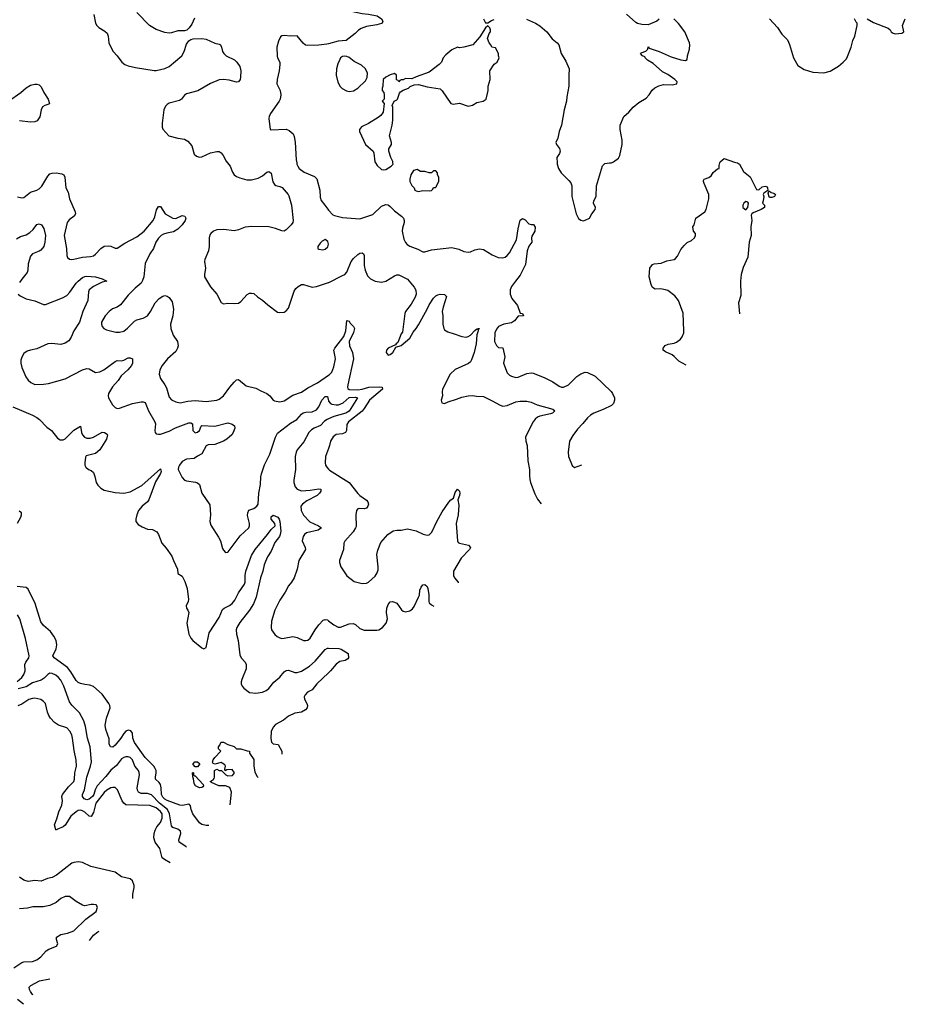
# Model space of a CAD drawing. Header units: inches. Extents: x 2001573 to 2220545, y 644482 to 846830.
# Tile 591 of 656: x 2137150 to 2145323, y 692233 to 701322. Entities that reach past the tile are written whole.
import ezdxf

# ---------------------------------------------------------------- set-up
doc = ezdxf.new("R2010")
doc.units = ezdxf.units.IN
doc.header["$MEASUREMENT"] = 0
for name, color, linetype in [('C1639', 7, 'Continuous'), ('C1649', 7, 'Continuous'), ('C1730', 7, 'Continuous'), ('C1740', 7, 'Continuous')]:
    doc.layers.add(name, color=color, linetype=linetype)

msp = doc.modelspace()

# ---------------------------------------------------------------- linework, layer by layer
at = {"layer": 'C1639', "color": 5}
for points, elevation in [([(2139069.4, 700000), (2139091.8, 699970), (2139114, 699914), (2139130.3, 699890.3), (2139150, 699874.9), (2139181.8, 699861.8), (2139245.3, 699845.3), (2139290, 699845.3), (2139350, 699860.7), (2139390, 699880.7), (2139430, 699913.8), (2139450, 699920.3), (2139470, 699904.9), (2139486.5, 699826.5), (2139501.2, 699801.2), (2139512.6, 699792.6), (2139550, 699783.6), (2139571.9, 699771.9), (2139628, 699710), (2139635.3, 699695.3), (2139659.7, 699610), (2139675.3, 699470), (2139670.3, 699450), (2139655.6, 699430), (2139610, 699383.6), (2139590, 699371.2), (2139570, 699372.2), (2139510, 699394.7), (2139448.8, 699408.8), (2139293.7, 699413.7), (2139230, 699406.2), (2139170, 699381.6), (2139130, 699372.5), (2139033.2, 699386.8), (2138970, 699381.5), (2138937.6, 699370), (2138914.6, 699350), (2138904.8, 699335.2), (2138897.4, 699310), (2138897.4, 699230), (2138891.6, 699190), (2138858, 699110), (2138854.6, 699090), (2138863.7, 699030), (2138855.5, 698970), (2138857.1, 698950), (2138910, 698857.1), (2138968.4, 698790), (2139010.6, 698710.6), (2139030, 698700.7), (2139070, 698706.8), (2139130, 698702.8), (2139170, 698706.8), (2139190, 698721), (2139250, 698786.8), (2139270, 698797.3), (2139290, 698797.3), (2139310, 698794), (2139343.4, 698763.4), (2139391.7, 698731.7), (2139439.1, 698690), (2139530, 698623.8), (2139550, 698618.4), (2139590, 698622.4), (2139610, 698633.4), (2139630, 698658.8), (2139682.7, 698817.3), (2139698.3, 698841.7), (2139719.3, 698860.7), (2139750, 698876.3), (2139770, 698878), (2139850, 698854.4), (2139890, 698858.7), (2140000, 698895.3)], 320), ([(2139706.3, 700000), (2139708.2, 699990), (2139717.1, 699970), (2139730.7, 699950), (2139776.2, 699916.2), (2139870, 699875.3), (2139892.4, 699852.4), (2139919.6, 699750), (2139923.6, 699683.6), (2139931.8, 699651.8), (2139967.7, 699610), (2139992.5, 699572.5), (2140000, 699564.7)], 340), ([(2137130, 699688.5), (2137170, 699677.1), (2137190, 699682.4), (2137249.8, 699730.2), (2137310, 699749), (2137330, 699760.3), (2137353.2, 699786.8), (2137410, 699879.3), (2137430, 699898.7), (2137450, 699906), (2137487.2, 699907.2), (2137539.5, 699899.5), (2137558.8, 699890), (2137568.4, 699868.4), (2137577.6, 699770), (2137598, 699730), (2137611.5, 699670), (2137663.2, 699550), (2137666, 699530), (2137653.7, 699510), (2137605.8, 699474.2), (2137588.8, 699451.2), (2137561, 699330), (2137582, 699210), (2137584.6, 699144.6), (2137590, 699127.3), (2137610, 699113), (2137630, 699108.5), (2137650, 699110.4), (2137729.7, 699130.3), (2137803.3, 699136.7), (2137830, 699143.6), (2137850, 699158.7), (2137898.7, 699210), (2137930.4, 699230.4), (2137970, 699236), (2137990, 699231.8), (2138030, 699213.7), (2138050, 699212), (2138119.6, 699260.4), (2138230, 699316.6), (2138299, 699370), (2138380.7, 699470), (2138398.1, 699501.9), (2138412.9, 699567.1), (2138430, 699599.1), (2138450, 699596.3), (2138491.6, 699531.6), (2138564, 699490), (2138590, 699485.8), (2138650, 699513.2), (2138675.3, 699510), (2138683.5, 699490), (2138677.9, 699470), (2138650.7, 699430), (2138610, 699389.9), (2138570, 699364.6), (2138507.5, 699352.5), (2138478.5, 699341.5), (2138456.9, 699330), (2138430, 699305.4), (2138407.6, 699270), (2138385, 699210), (2138350, 699159.5), (2138309.4, 699070.6), (2138294.5, 698950), (2138284.1, 698915.9), (2138270, 698891.1), (2138214.8, 698845.2), (2138150, 698778.4), (2138079.1, 698690), (2138050.8, 698670), (2138007.7, 698652.3), (2137975.5, 698630), (2137939.3, 698590), (2137905.5, 698530), (2137904.9, 698510), (2137910.7, 698490), (2137926.8, 698470), (2137950, 698458), (2138038.9, 698438.9), (2138070, 698439), (2138110, 698447.8), (2138146.4, 698473.6), (2138210, 698537.8), (2138231.8, 698550), (2138290, 698565.6), (2138328.9, 698590), (2138357, 698630), (2138400.8, 698710), (2138438.3, 698750), (2138470, 698771.1), (2138490, 698775.8), (2138510, 698771.5), (2138530, 698758.7), (2138556.9, 698716.9), (2138568.6, 698650), (2138563.5, 698590), (2138541.6, 698510), (2138544.6, 698470), (2138566, 698410), (2138605.5, 698350), (2138611.9, 698310), (2138607.1, 698290), (2138590, 698260.4), (2138513.4, 698190), (2138463.7, 698130), (2138443.7, 698090), (2138436.4, 698050), (2138448.4, 698010), (2138490, 697952.7), (2138504.2, 697924.2), (2138530, 697839.1), (2138552.5, 697812.5), (2138590, 697795.3), (2138630, 697784.6), (2138700.6, 697799.4), (2138770, 697806.4), (2138870, 697796.9), (2138970, 697808.9), (2138990, 697817.8), (2139030, 697849), (2139089.4, 697930.6), (2139130, 697977), (2139150, 697998.4), (2139170, 698000.4), (2139241.1, 697941.1), (2139330, 697920.9), (2139374.6, 697894.6), (2139431, 697871), (2139457.6, 697850), (2139490.3, 697810.3), (2139503.1, 697803.1), (2139550, 697795.3), (2139590, 697802.3), (2139670, 697855.2), (2139750, 697882.6), (2139810, 697922.3), (2139898, 697970), (2140000, 698040.2)], 280), ([(2137119.8, 699300.2), (2137159.2, 699320.8), (2137210, 699336.9), (2137243.3, 699356.7), (2137273.7, 699386.3), (2137310, 699433), (2137330, 699437.1), (2137350.7, 699430), (2137373.3, 699393.3), (2137387.6, 699330), (2137383.2, 699270), (2137373.2, 699230), (2137345.3, 699194.7), (2137330, 699184.5), (2137270, 699161.7), (2137250, 699139.5), (2137230, 699068.7), (2137225.5, 699010), (2137218.5, 698990), (2137170, 698928), (2137150, 698895.1)], 260), ([(2137136, 698790), (2137153.6, 698773.6), (2137210, 698743.9), (2137290, 698728.2), (2137370, 698693.6), (2137390, 698693.4), (2137546.7, 698753.3), (2137584.1, 698775.9), (2137613.4, 698806.6), (2137670, 698888.9), (2137689.7, 698910), (2137730, 698941.5), (2137750, 698951.3), (2137770, 698955.3), (2137850, 698947.9), (2137911.3, 698930), (2137954, 698910), (2137910, 698898.9), (2137830, 698859.3), (2137792.8, 698830), (2137786.2, 698810), (2137778.8, 698730), (2137733.8, 698630), (2137703, 698530), (2137649.4, 698450), (2137626.7, 698390), (2137602.4, 698357.6), (2137570, 698335.7), (2137530, 698323.9), (2137447.5, 698332.5), (2137410, 698329.7), (2137310, 698283.1), (2137250, 698272.1), (2137218.6, 698261.4), (2137190, 698242), (2137170, 698206), (2137162, 698178), (2137161.3, 698150), (2137169.2, 698110), (2137205.9, 698025.9), (2137230, 697993.4), (2137252.8, 697972.8), (2137290, 697955.3), (2137370, 697957.6), (2137415.9, 697964.1), (2137570, 698005.5), (2137730, 698090.3), (2137770, 698103.7), (2137790, 698100.4), (2137850, 698065.7), (2137890, 698070.3), (2137927.3, 698090), (2138030, 698168.2), (2138050, 698175.8), (2138090, 698172.4), (2138110, 698178), (2138150, 698199.3), (2138170, 698200.7), (2138190.8, 698190), (2138190.5, 698150), (2138180.7, 698130), (2138147.7, 698090), (2138086.7, 698033.3), (2138060.3, 697990), (2138006.8, 697933.2), (2137968.7, 697870), (2137965.7, 697850), (2137970.3, 697830), (2138005.5, 697765.5), (2138030, 697741.1), (2138050, 697734), (2138070, 697735.5), (2138190, 697778), (2138270, 697794.7), (2138290, 697795.6), (2138307.9, 697787.9), (2138338.4, 697710), (2138398.9, 697610), (2138402.9, 697590), (2138396, 697530), (2138399.3, 697510), (2138410, 697500.4), (2138430, 697494.9), (2138450, 697496), (2138530, 697522.7), (2138586.6, 697553.4), (2138710, 697601.1), (2138730, 697599.6), (2138746, 697590), (2138748.7, 697530), (2138770, 697509.4), (2138790, 697514), (2138811.1, 697530), (2138823.7, 697570), (2138830, 697576.3), (2138950, 697571.1), (2139070, 697600.7), (2139110, 697587.3), (2139132.7, 697572.7), (2139137.1, 697550), (2139120.4, 697510), (2139108.2, 697490), (2139062.4, 697450), (2139030, 697431.1), (2138950, 697401), (2138890, 697396.3), (2138871.8, 697388.2), (2138830, 697314), (2138790, 697293.2), (2138761, 697270), (2138690, 697264), (2138650, 697243), (2138626.5, 697210), (2138616.5, 697190), (2138613.1, 697170), (2138650, 697096.3), (2138670, 697072.7), (2138690, 697065.3), (2138773.7, 697053.7), (2138790, 697046.4), (2138808.2, 697030), (2138830.4, 696950.4), (2138904.5, 696844.5), (2138910.4, 696750), (2138906.4, 696690), (2138915.1, 696655.1), (2138985.9, 696545.9), (2139002, 696510), (2139021.7, 696441.7), (2139030, 696424.7), (2139050, 696404.7), (2139070, 696406), (2139074, 696410), (2139184, 696556), (2139264, 696630), (2139270.9, 696650), (2139269.8, 696670), (2139253.8, 696746.2), (2139254.5, 696770), (2139266.2, 696793.8), (2139312.3, 696810), (2139338.4, 696830), (2139352, 696850), (2139356.1, 696950), (2139371.7, 697030), (2139376.7, 697103.3), (2139382.7, 697130), (2139408.1, 697211.9), (2139459.8, 697310), (2139510.7, 697469.3), (2139530, 697503.8), (2139650, 697596.5), (2139709.2, 697630.8), (2139750, 697680.9), (2139767.4, 697692.6), (2139790, 697698.3), (2139850, 697702), (2139890, 697720.9), (2139910, 697748.5), (2139939.3, 697810), (2139970, 697842.3), (2139990, 697842.8), (2140000, 697804.4)], 260), ([(2137088.1, 697748.1), (2137270, 697672.4), (2137307.3, 697650), (2137334, 697630), (2137402, 697562), (2137444, 697530), (2137498.4, 697458.4), (2137524.6, 697444.6), (2137550, 697443.1), (2137570, 697451.8), (2137650, 697532.2), (2137710, 697571), (2137720.3, 697510), (2137729.1, 697489.1), (2137748.2, 697468.2), (2137770, 697459), (2137801.5, 697458.5), (2137832.9, 697467.1), (2137910, 697514), (2137931.8, 697511.8), (2137956.4, 697496.4), (2137960.7, 697490), (2137950.4, 697450), (2137888.6, 697351.4), (2137850, 697318), (2137764.4, 697295.6), (2137756.3, 697283.7), (2137750.6, 697230), (2137750.7, 697210), (2137760.7, 697190), (2137786, 697170), (2137810, 697160.7), (2137830, 697141), (2137844.9, 697104.9), (2137857.1, 697050), (2137870, 697024), (2137898.6, 696998.6), (2137930, 696978.7), (2138030, 696958.9), (2138110, 696952.8), (2138170, 696963.9), (2138277.1, 697022.9), (2138450, 697176), (2138455.8, 697150), (2138450, 697134), (2138402.6, 697057.4), (2138342, 696890), (2138328.4, 696870), (2138282, 696830), (2138247.4, 696790), (2138230.4, 696750), (2138220.7, 696710), (2138221, 696690), (2138242.3, 696662.3), (2138279.2, 696639.2), (2138330, 696619.5), (2138375.4, 696615.4), (2138414.9, 696594.9), (2138430.3, 696570.3), (2138462.4, 696490), (2138503, 696443), (2138554.9, 696370), (2138568.2, 696330), (2138605.5, 696250), (2138610.8, 696210.8), (2138650, 696186), (2138674.7, 696134.7), (2138695.6, 696070), (2138707.2, 695970), (2138705.3, 695950), (2138685.3, 695910), (2138688.5, 695890), (2138703, 695870), (2138710.4, 695850), (2138694, 695750), (2138711.4, 695650), (2138730, 695612.4), (2138749, 695590), (2138830, 695523.1), (2138850, 695514.4), (2138870, 695525.5), (2138898.2, 695661.8), (2138990, 695805), (2139023, 695877), (2139036.4, 695890), (2139087.2, 695912.8), (2139110, 695931.3), (2139136, 695964), (2139168.5, 696030), (2139224.1, 696110), (2139230.6, 696130), (2139231.1, 696190), (2139237.3, 696230), (2139290, 696374.9), (2139323, 696430), (2139438.4, 696570), (2139470, 696616.3), (2139509, 696650), (2139506, 696670), (2139471.6, 696710), (2139470, 696733.4), (2139490, 696748.2), (2139532.4, 696730), (2139546, 696710), (2139550.5, 696689.5), (2139559.5, 696599.5), (2139555.3, 696570), (2139546.4, 696550), (2139505, 696495), (2139470, 696416), (2139436.7, 696363.3), (2139418.2, 696321.8), (2139406.9, 696290), (2139394.7, 696230), (2139372.6, 696170), (2139331, 695990), (2139308.4, 695930), (2139271.9, 695870), (2139181.6, 695758.4), (2139153.6, 695710), (2139147.9, 695690), (2139150.1, 695650.1), (2139167.5, 695590), (2139180.3, 695460.3), (2139193, 695430), (2139230.4, 695390), (2139241.6, 695370), (2139239.5, 695330), (2139199.1, 695230), (2139193.4, 695210), (2139194, 695190), (2139202, 695170), (2139217.3, 695150), (2139270.3, 695110.3), (2139330, 695103.5), (2139390, 695113.4), (2139425.7, 695130), (2139450.9, 695149.1), (2139494.5, 695205.5), (2139550, 695253.8), (2139590, 695300.9), (2139610, 695314.7), (2139630, 695317.6), (2139690, 695295.2), (2139710, 695294.5), (2139750, 695308.6), (2139824.6, 695355.4), (2139878.2, 695401.8), (2139970, 695508.9), (2139990, 695520.9), (2140000, 695520.5)], 240), ([(2140000, 697636.7), (2139988.6, 697631.4), (2139964.1, 697615.9), (2139924.9, 697575.1), (2139867.9, 697552.1), (2139843, 697537), (2139818.9, 697510), (2139773.5, 697426.5), (2139712.3, 697350), (2139703, 697330), (2139693.8, 697290), (2139694, 697170), (2139680.2, 697070), (2139680.2, 697050), (2139692.2, 697010), (2139709.6, 696989.6), (2139750, 696974.4), (2139830, 696978.5), (2139910, 696991.8), (2139927.9, 696987.9), (2139928.7, 696970), (2139916.1, 696950), (2139894, 696930), (2139799.4, 696880.6), (2139758.9, 696850), (2139745.8, 696830), (2139747.9, 696790), (2139768.7, 696748.7), (2139826.5, 696686.5), (2139906.7, 696650), (2139934, 696630), (2139904.4, 696610), (2139796.1, 696583.9), (2139778, 696570), (2139766, 696550), (2139757, 696510), (2139784.9, 696450), (2139787.4, 696430), (2139726, 696330), (2139710.3, 696250), (2139683.1, 696170), (2139659.3, 696130), (2139630, 696097), (2139601.2, 696038.8), (2139550, 695965.1), (2139504, 695870), (2139474, 695770), (2139470.4, 695710.4), (2139475.5, 695690), (2139506, 695646), (2139527.3, 695627.3), (2139550, 695615.5), (2139570, 695610.4), (2139590, 695612.4), (2139670, 695628.7), (2139710, 695618.7), (2139770, 695592.4), (2139790, 695590.4), (2139810, 695594.9), (2139830, 695613), (2139876.1, 695690), (2139910, 695736.9), (2139950, 695778.9), (2139970, 695785.7), (2139990, 695781.3), (2140000, 695773.7)], 260), ([(2140000, 697363.6), (2139971.5, 697290), (2139968.5, 697230), (2139972.2, 697210), (2139983.1, 697190), (2140000, 697173.4)], 280), ([(2137130, 696674.9), (2137161, 696730), (2137168.2, 696750), (2137167.3, 696770), (2137145.5, 696785.5)], 240), ([(2138895.1, 693882.5), (2138870, 693882.9), (2138830, 693892.8), (2138810, 693908.3), (2138749.6, 693990.4), (2138731.9, 694030), (2138725.8, 694065.8), (2138716.6, 694076.6), (2138710, 694079.6), (2138651.6, 694068.4), (2138628.9, 694071.1), (2138510, 694115), (2138490, 694125.1), (2138470, 694146.1), (2138460.1, 694170), (2138456.7, 694230), (2138450, 694262), (2138438.9, 694278.9), (2138404.8, 694310), (2138403, 694330), (2138410.8, 694370), (2138409.9, 694390), (2138401.9, 694410), (2138387.9, 694430), (2138309.5, 694510), (2138209.3, 694650), (2138195.9, 694690), (2138190, 694736), (2138177, 694757), (2138150, 694763.9), (2138130, 694755.6), (2138110, 694732.8), (2138084.8, 694690), (2138030, 694624.6), (2138010, 694606.6), (2137987.3, 694610), (2137977.4, 694637.4), (2137975.1, 694684.9), (2137944.1, 694770), (2137938.8, 694810), (2137950, 694874), (2137984.7, 694970), (2137983.1, 694990), (2137973.5, 695010), (2137910, 695096.3), (2137830, 695168), (2137798.8, 695178.8), (2137750, 695183.5), (2137710, 695194.3), (2137690, 695204.7), (2137670, 695223), (2137621.5, 695301.5), (2137590, 695341.3), (2137469.4, 695430), (2137457, 695450), (2137486.5, 695513.5), (2137491.8, 695550), (2137485.6, 695590), (2137466.3, 695630), (2137434.3, 695674.3), (2137370, 695729.6), (2137344.5, 695764.5), (2137293.9, 695933.9), (2137230, 696064.5), (2137210, 696080.7), (2137128, 696090)], 240), ([(2137126.4, 695213.6), (2137169.8, 695250), (2137190, 695276.4), (2137199.8, 695310), (2137198.7, 695370), (2137208, 695392), (2137235.8, 695430), (2137238, 695450), (2137204.8, 695610), (2137151.3, 695790), (2137130, 695827.1)], 260), ([(2138688.8, 693683.6), (2138683.5, 693690), (2138622.7, 693730), (2138619.8, 693750), (2138638, 693810), (2138634.3, 693830), (2138610.8, 693850.8), (2138563.6, 693863.6), (2138550, 693879.3), (2138533.4, 693990), (2138513.5, 694030), (2138440.7, 694090), (2138366.1, 694166.1), (2138330, 694178.7), (2138270, 694178.7), (2138246.2, 694190), (2138236.8, 694210), (2138235.4, 694230), (2138254.5, 694350), (2138253.5, 694373.5), (2138247, 694390), (2138213, 694430), (2138189.8, 694489.8), (2138170, 694511.1), (2138150, 694518.5), (2138130, 694518.5), (2138110, 694512.1), (2138090, 694497.6), (2138042.8, 694437.2), (2137990, 694393), (2137944.2, 694335.8), (2137864.7, 694250), (2137846, 694214), (2137835.8, 694170), (2137821.6, 694150), (2137790, 694126.2), (2137770, 694119.9), (2137744.7, 694130), (2137730.5, 694150), (2137729.2, 694170), (2137748.3, 694211.7), (2137770, 694330.4), (2137803.4, 694430), (2137811.5, 694470), (2137801.8, 694610), (2137774.8, 694690), (2137756.5, 694796.5), (2137742.7, 694850), (2137702.2, 694922.2), (2137630, 694993.3), (2137610, 695024), (2137558.6, 695170), (2137530, 695225.1), (2137508.8, 695250), (2137482.4, 695270), (2137450, 695286.9), (2137430, 695289), (2137410, 695278.8), (2137376.9, 695243.1), (2137350, 695225.6), (2137270, 695200.8), (2137210, 695163.5), (2137135.1, 695144.9)], 260), ([(2140000, 695292.3), (2139891.2, 695190), (2139850, 695136.9), (2139807.1, 695112.9), (2139784.9, 695090), (2139774.6, 695070), (2139778.3, 695050), (2139800.9, 695010), (2139807, 694990), (2139803.8, 694970), (2139788.9, 694951.1), (2139750.3, 694929.7), (2139690, 694920.5), (2139630, 694892.8), (2139583.5, 694856.5), (2139510, 694815.6), (2139488.5, 694791.5), (2139469.5, 694750), (2139467.5, 694687.5), (2139474, 694654), (2139490, 694638.4), (2139534.8, 694630), (2139569, 694569), (2139568.1, 694542.1)], 240), ([(2138538.8, 693538.9), (2138485.1, 693570), (2138466.2, 693586.2), (2138442.8, 693670), (2138399.5, 693730), (2138389.1, 693770), (2138391.3, 693810), (2138400.3, 693839.7), (2138417.3, 693870), (2138449.2, 693910.8), (2138464.2, 693950), (2138463.9, 693990), (2138450, 694013.7), (2138410, 694046.2), (2138350, 694069.1), (2138130, 694074.2), (2138110, 694088.5), (2138096.8, 694110), (2138053.9, 694213.9), (2138030, 694232.9), (2138010, 694235.3), (2137990, 694231.4), (2137954.7, 694210), (2137930, 694187.9), (2137852.6, 694090), (2137830, 694002.6), (2137810, 693966), (2137790, 693968.9), (2137750, 694005.4), (2137730, 694017.9), (2137710, 694023.4), (2137690, 694021), (2137670, 694009.8), (2137623, 693970), (2137570, 693885.6), (2137550, 693869.9), (2137493.3, 693846.7), (2137490, 693841.2), (2137483.2, 693843.2), (2137473, 693890), (2137494.5, 693945.5), (2137510.5, 694010), (2137538.1, 694070), (2137543.9, 694110), (2137538.8, 694150), (2137543.9, 694170), (2137600.4, 694239.6), (2137649.7, 694290), (2137656.5, 694310), (2137659.3, 694370), (2137675, 694430), (2137672.5, 694487.5), (2137654.3, 694574.3), (2137638.4, 694690), (2137630, 694721.6), (2137614.1, 694754.1), (2137584.7, 694784.7), (2137509.4, 694810), (2137472.9, 694832.9), (2137433.8, 694873.8), (2137419.3, 694899.3), (2137407.4, 694930), (2137389.6, 695010), (2137370, 695029.6), (2137345.2, 695045.2), (2137290, 695058), (2137270, 695056.8), (2137234.6, 695045.4), (2137170, 695002.6), (2137133.2, 694986.8)], 280), ([(2139093, 694073.4), (2139104.5, 694190), (2139090, 694235.3), (2139050, 694249.3), (2138988, 694250), (2138920.4, 694280.4), (2138908, 694290), (2138935.3, 694304.7), (2138944, 694316), (2138949, 694330), (2138948.7, 694390), (2138970, 694402), (2138990, 694391.3), (2139014, 694390), (2139052, 694350), (2139070, 694342.8), (2139115.1, 694344.9), (2139134, 694370), (2139110, 694399), (2139062, 694398), (2139047.3, 694387.3), (2139043.1, 694403.1), (2139049, 694430), (2139044, 694444), (2139020.2, 694460.2), (2139010, 694464), (2138950, 694448.7), (2138936.4, 694456.4), (2138928.4, 694468.4), (2138935.3, 694490), (2138950, 694512), (2139006, 694570), (2138986, 694590), (2138986, 694610), (2138996.4, 694623.6), (2139006, 694650), (2139010, 694654), (2139030, 694652), (2139070.9, 694630.9), (2139130, 694611.3), (2139150, 694592), (2139190.9, 694590.9), (2139250, 694571.3), (2139272, 694570), (2139272, 694550), (2139310, 694492), (2139311.7, 694430), (2139320.2, 694380.2), (2139339.7, 694339.7), (2139351.8, 694325.7)], 220), ([(2138195.7, 693208), (2138193.8, 693250), (2138207, 693310), (2138207, 693330), (2138191.9, 693371.9), (2138170, 693390.9), (2138090, 693409.7), (2138030, 693451.2), (2137806.3, 693506.3), (2137730, 693543.1), (2137691.9, 693548.1), (2137650, 693543), (2137630, 693534.7), (2137490, 693425.7), (2137450, 693403.7), (2137406.4, 693393.6), (2137350, 693370.9), (2137290, 693374.4), (2137230, 693365.3), (2137190, 693379.8), (2137150, 693405.7)], 320), ([(2137097.6, 692570), (2137170, 692619.5), (2137190, 692625.3), (2137270, 692628.9), (2137310, 692644.2), (2137345.6, 692670), (2137393.6, 692726.4), (2137418.4, 692741.6), (2137489, 692770), (2137501.2, 692790), (2137488.7, 692830), (2137490, 692852), (2137530, 692878), (2137590, 692888), (2137650, 692912.4), (2137760.8, 693019.2), (2137857.2, 693090), (2137869, 693130), (2137855.3, 693150), (2137830, 693154.5), (2137810, 693154.5), (2137750, 693140.9), (2137730, 693146.6), (2137670, 693180.9), (2137610, 693228.7), (2137589.2, 693229.2), (2137570, 693226.6), (2137530, 693209.6), (2137487.4, 693172.6), (2137430, 693144.7), (2137366.1, 693133.9), (2137271.7, 693131.7), (2137221.1, 693118.9), (2137150, 693113)], 340), ([(2137795.7, 692822.3), (2137832.7, 692870), (2137870, 692900.9), (2137883.8, 692907.2)], 320), ([(2137274.6, 692319.7), (2137270, 692323.1), (2137248.9, 692350), (2137240.3, 692370), (2137238.9, 692390), (2137253.7, 692406.3), (2137332.3, 692450), (2137427.9, 692467.6)], 320), ([(2137184.3, 692232.6), (2137130, 692277.1)], 340)]:
    msp.add_lwpolyline(points, dxfattribs=dict(at, elevation=elevation))
for points, elevation in [([(2139970, 699294), (2139942, 699278), (2139921.7, 699258.3), (2139902.4, 699230), (2139903.1, 699210), (2139910, 699203.1), (2139943.3, 699196.7), (2139970, 699204.4), (2139993.4, 699226.6), (2139999.3, 699250), (2139995.1, 699275.1)], 340), ([(2138770, 694426), (2138750, 694446), (2138750, 694454), (2138766, 694470), (2138791.1, 694471.1), (2138812.7, 694452.7), (2138790, 694426)], 220), ([(2138762, 694342), (2138770, 694342), (2138842, 694262), (2138846, 694250), (2138839.1, 694240.9), (2138830, 694234), (2138810, 694229.7), (2138772.7, 694250), (2138761.6, 694270), (2138755.3, 694315.3), (2138748.9, 694331.1), (2138746, 694370), (2138750, 694374), (2138754, 694370), (2138754, 694350)], 220)]:
    msp.add_lwpolyline(points, close=True, dxfattribs=dict(at, elevation=elevation))
at = {"layer": 'C1649', "color": 5}
for points, elevation in [([(2140434.5, 700000), (2140450, 699976), (2140490, 699940.7), (2140510, 699936.3), (2140530, 699938.8), (2140578, 699970), (2140595.3, 699990), (2140594.8, 700000)], 360), ([(2142110.3, 700000), (2142111, 699990), (2142122.8, 699950), (2142146.8, 699910), (2142218.7, 699838.7), (2142235.1, 699815.1), (2142244.9, 699790), (2142247, 699770), (2142247, 699690), (2142284.9, 699530), (2142307.9, 699487.9), (2142330, 699471.3), (2142350, 699466), (2142370, 699471), (2142409.3, 699490.7), (2142429.6, 699530.4), (2142461.2, 699570), (2142465.2, 699590), (2142444, 699630), (2142449, 699650), (2142469.2, 699690), (2142472.7, 699790), (2142527, 699973), (2142550, 699994.8), (2142593.3, 700000)], 360), ([(2143299, 698132.6), (2143232.3, 698170), (2143190, 698214), (2143170, 698228.7), (2143110, 698255.3), (2143088.4, 698271.6), (2143088, 698290), (2143106.3, 698313.7), (2143133.6, 698326.4), (2143190, 698336.3), (2143210, 698344.9), (2143247.2, 698372.8), (2143264.1, 698395.9), (2143278.9, 698430), (2143280.5, 698450), (2143272.5, 698612.5), (2143229.7, 698729.7), (2143194.5, 698774.5), (2143130, 698821.2), (2143109.3, 698829.3), (2143063.5, 698836.5), (2143014.6, 698834.6), (2142989.1, 698849.1), (2142976.5, 698876.5), (2142959.3, 698950), (2142964, 699030), (2142990, 699062), (2143006, 699070), (2143070, 699074.8), (2143122.7, 699097.3), (2143190, 699108), (2143203.3, 699116.7), (2143221.7, 699138.3), (2143250, 699201), (2143281.2, 699238.8), (2143310, 699266), (2143350, 699284.7), (2143378, 699310), (2143388, 699330), (2143388, 699350), (2143368, 699370), (2143362, 699410), (2143375.3, 699430), (2143389.2, 699490), (2143473.2, 699550), (2143483.7, 699570), (2143509.4, 699670), (2143509.2, 699710), (2143465.2, 699810), (2143459, 699830), (2143461.2, 699838.8), (2143468, 699850), (2143510, 699866), (2143530, 699881), (2143549.5, 699910.5), (2143570, 699931), (2143590, 699946), (2143606, 699950), (2143604.7, 699975.3), (2143612.3, 700000)], 340), ([(2143774, 700000), (2143794, 699990), (2143830, 699922), (2143890.8, 699870.8), (2143950, 699754), (2143970, 699752), (2144002, 699778), (2144030, 699784.7), (2144042, 699782), (2144052, 699770), (2144054, 699746), (2144018, 699722), (2144011.3, 699710), (2144016, 699690), (2144012, 699650), (2144004.7, 699630), (2144022, 699610), (2144022, 699590), (2143991.3, 699570), (2143919.9, 699540.1), (2143906, 699530), (2143901.6, 699518.4), (2143906.7, 699470), (2143897.6, 699410), (2143900.4, 699330), (2143882, 699270), (2143868.8, 699130), (2143826.5, 699033.5), (2143809.2, 698970.8), (2143801.2, 698910), (2143804, 698776), (2143782, 698710), (2143794.2, 698606.2)], 340), ([(2140000, 699564.7), (2140041.4, 699521.4), (2140054, 699514), (2140130, 699496.3), (2140290, 699483.1), (2140410, 699524.2), (2140490, 699600.3), (2140530, 699617.4), (2140550, 699613.1), (2140570, 699598.7), (2140610, 699556.5), (2140674.4, 699510), (2140692.2, 699490), (2140699.5, 699470), (2140698.7, 699450), (2140683.4, 699396.6), (2140681.3, 699370), (2140695.8, 699295.8), (2140710, 699264.9), (2140725.8, 699245.8), (2140750, 699230.4), (2140823.1, 699203.1), (2140870, 699178), (2140890, 699179.3), (2140950, 699196.5), (2141138, 699218), (2141202.4, 699202.4), (2141250, 699183.7), (2141290, 699175.8), (2141310, 699178), (2141350, 699197.1), (2141391.9, 699208.1), (2141430, 699200.4), (2141510, 699150.5), (2141566.6, 699126.6), (2141610, 699122.4), (2141630, 699130.4), (2141650, 699145.3), (2141670, 699170.4), (2141736, 699290), (2141750, 699391), (2141770, 699471), (2141790, 699486), (2141813.7, 699473.7), (2141850, 699438), (2141870, 699431), (2141890.8, 699430.8), (2141907.5, 699407.5), (2141904.4, 699370), (2141876.1, 699323.9), (2141872.7, 699310), (2141876.4, 699270), (2141849.2, 699230.8), (2141833.1, 699190), (2141816.7, 699063.3), (2141770, 698962.9), (2141726, 698910), (2141690, 698859.5), (2141674.9, 698830), (2141676.5, 698790), (2141690.4, 698750), (2141742.8, 698682.8), (2141770, 698612), (2141791.3, 698610), (2141798, 698590), (2141750, 698584), (2141716.2, 698543.8), (2141690, 698522.7), (2141618, 698510), (2141570, 698489.4), (2141550, 698466.6), (2141533.7, 698430), (2141532.2, 698350), (2141550, 698314), (2141570, 698297.3), (2141610, 698292), (2141626.4, 698210), (2141616, 698150), (2141650, 698062.8), (2141670, 698040.7), (2141690, 698030.6), (2141730, 698019.3), (2141750, 698022.6), (2141830, 698054.7), (2141870, 698060.9), (2141890, 698058.9), (2141990, 698020.3), (2142070, 697978.9), (2142130, 697939.5), (2142150, 697930.4), (2142170, 697928.8), (2142216.2, 697950), (2142292.9, 698027.1), (2142327.5, 698052.5), (2142370, 698068.9), (2142390, 698066.3), (2142460.4, 698030), (2142608.4, 697890), (2142622, 697870), (2142638.7, 697830), (2142640.3, 697810), (2142630, 697779.3), (2142610, 697760.7), (2142535.4, 697724.6), (2142450, 697690.9), (2142418.4, 697670), (2142390, 697647.6), (2142346.5, 697593.5), (2142297.7, 697542.3), (2142255.4, 697484.6), (2142225.3, 697430), (2142212.2, 697330), (2142215.8, 697290), (2142247.7, 697207.7), (2142270, 697186.8), (2142336.5, 697212)], 340), ([(2140000, 698895.3), (2140003.5, 698896.5), (2140130, 698959.4), (2140150, 698971.1), (2140170, 698991.5), (2140209.9, 699090), (2140230, 699119.1), (2140270, 699154.7), (2140290, 699166.3), (2140310, 699170.4), (2140321.7, 699161.7), (2140330, 699144.7), (2140327.8, 699052.2), (2140337.1, 699010), (2140358.6, 698958.6), (2140388.5, 698930), (2140430, 698908), (2140490, 698898.6), (2140530, 698909.2), (2140610, 698959), (2140630, 698966.5), (2140650, 698966.3), (2140727.5, 698927.5), (2140791.6, 698851.6), (2140805.5, 698825.5), (2140809.2, 698790), (2140798.9, 698761.1), (2140762.5, 698697.5), (2140712, 698630), (2140704.6, 698610), (2140681.4, 698438.6), (2140670, 698422), (2140639.1, 698340.9), (2140624.7, 698330), (2140619.8, 698320.2), (2140550, 698288.7), (2140536, 698270), (2140531.3, 698250), (2140550, 698226), (2140570, 698231.3), (2140594, 698250), (2140622, 698298), (2140670, 698316), (2140750, 698382.8), (2140780.9, 698439.1), (2140810, 698473), (2140830, 698505.5), (2140910, 698648.5), (2140929, 698691), (2140968.2, 698751.8), (2140990, 698771.8), (2141010, 698782), (2141030, 698788.4), (2141070, 698785.5), (2141087.9, 698767.9), (2141058, 698670), (2141050.3, 698630), (2141054.9, 698590), (2141054.3, 698510), (2141063.1, 698470), (2141070, 698459.1), (2141101.8, 698441.8), (2141160.9, 698420.9), (2141230, 698398.6), (2141270, 698392.9), (2141290, 698396.5), (2141311.3, 698408.7), (2141350, 698452.8), (2141370, 698467.7), (2141375.3, 698464.7), (2141378, 698470), (2141392.2, 698470), (2141381.6, 698458.4), (2141382.4, 698450), (2141367.7, 698412.3), (2141364.1, 698330), (2141345.7, 698250), (2141319, 698181), (2141310, 698164.2), (2141293, 698147), (2141168.4, 698091.6), (2141123.7, 698050), (2141052.7, 697910), (2141048, 697888), (2141050.6, 697849.4), (2141041, 697810), (2141046.8, 697786.8), (2141070, 697778.8), (2141104.7, 697795.3), (2141182, 697818), (2141230, 697837.6), (2141290, 697850.4), (2141330, 697853), (2141366.2, 697846.2), (2141430, 697843.7), (2141510, 697805.3), (2141583.2, 697763.2), (2141610, 697754.9), (2141650, 697759.2), (2141730, 697794.7), (2141770, 697800.9), (2141830, 697800.3), (2141870, 697790.3), (2141926.5, 697766.5), (2142070, 697727.7), (2142087.7, 697710), (2142067.7, 697690), (2142050, 697682.7), (2141950, 697662.2), (2141928.5, 697651.5), (2141906.8, 697633.2), (2141888.9, 697610), (2141818.9, 697470), (2141820.3, 697430), (2141833.4, 697390), (2141839.5, 697250), (2141856, 697170), (2141854.2, 697114.2), (2141858.8, 697078.8), (2141865.5, 697050), (2141904.8, 696944.8), (2141930, 696897.3), (2141962, 696853.9)], 320), ([(2140000, 698040.2), (2140010, 698047.1), (2140030, 698068.9), (2140050, 698119.1), (2140063.2, 698190), (2140062.9, 698210), (2140049.8, 698270), (2140057.4, 698290), (2140140.9, 698399.1), (2140160.7, 698450), (2140170, 698544), (2140190, 698538), (2140200, 698520), (2140230.3, 698490), (2140238.8, 698470), (2140230, 698433.6), (2140190.1, 698350), (2140194.2, 698310), (2140221.9, 698250), (2140231.6, 698190), (2140177.2, 697950), (2140174.3, 697930), (2140178.8, 697918.8), (2140189.6, 697909.6), (2140270, 697906.7), (2140310, 697911.4), (2140370.7, 697929.3), (2140472.9, 697932.9), (2140494, 697930), (2140497.1, 697910), (2140379.4, 697810), (2140330, 697732.5), (2140310.4, 697709.6), (2140186, 697610), (2140170, 697585.1), (2140165, 697530), (2140156.9, 697510), (2140130, 697499.5), (2140070, 697494), (2140044, 697470), (2140018.3, 697430), (2140010.2, 697390), (2140000, 697363.6)], 280), ([(2140000, 697804.4), (2140000.9, 697800.9), (2140018.7, 697778.7), (2140031.8, 697771.8), (2140070, 697765.9), (2140093.2, 697766.8), (2140136, 697784), (2140190, 697833.2), (2140250, 697838.9), (2140267.7, 697830), (2140190, 697708.5), (2140159.5, 697690), (2140050, 697659.9), (2140000, 697636.7)], 260), ([(2140000, 697173.4), (2140010, 697163.6), (2140190.1, 697050.1), (2140270, 696948.8), (2140290, 696928.7), (2140350, 696887.3), (2140363, 696870), (2140367.7, 696850), (2140364, 696830), (2140350, 696813.2), (2140330, 696807.3), (2140282, 696810), (2140270, 696806), (2140258, 696790), (2140253.7, 696750), (2140255.3, 696644.7), (2140250.4, 696630), (2140226.1, 696593.9), (2140150.4, 696509.6), (2140141.6, 696490), (2140137, 696430), (2140102.4, 696330), (2140101.6, 696310), (2140113, 696270), (2140170, 696187.7), (2140236.7, 696136.7), (2140310, 696116.4), (2140350, 696119.3), (2140370, 696130.5), (2140430, 696183.8), (2140450, 696216), (2140457.1, 696242.9), (2140458, 696270), (2140446.3, 696386.3), (2140455.1, 696424.9), (2140482.7, 696497.3), (2140549, 696570), (2140595.5, 696604.5), (2140629.6, 696610.4), (2140670, 696610.4), (2140730, 696623.1), (2140810, 696603.1), (2140873, 696573), (2140910, 696563.7), (2140930, 696566.7), (2140952.1, 696590), (2140998.2, 696690), (2141050, 696778.7), (2141110, 696868.2), (2141130, 696890.4), (2141153.4, 696906.6), (2141170, 696957.3), (2141190, 696988), (2141208, 696970), (2141211, 696950), (2141208.5, 696930), (2141192.9, 696890), (2141201.6, 696841.6), (2141196.4, 696750), (2141176.9, 696670), (2141189, 696510), (2141197.2, 696497.2), (2141210, 696488.5), (2141292.5, 696472.5), (2141310.6, 696450), (2141302.4, 696430), (2141225, 696350), (2141154.9, 696230), (2141153.4, 696190), (2141163.7, 696170), (2141195.3, 696130), (2141197.7, 696123)], 280), ([(2140000, 695773.7), (2140050, 695735.8), (2140090, 695714.9), (2140110, 695714.6), (2140190, 695745), (2140228, 695748), (2140250, 695737.4), (2140290, 695701.1), (2140328.1, 695688.1), (2140445.4, 695685.4), (2140465.2, 695690), (2140499.7, 695710), (2140533.3, 695750), (2140543.1, 695790), (2140535.6, 695850), (2140538.3, 695890), (2140550, 695924), (2140570, 695948), (2140590, 695950.5), (2140610, 695946.4), (2140630, 695935.8), (2140675.1, 695875.1), (2140690, 695863.1), (2140710, 695857.3), (2140750, 695866.5), (2140775.3, 695884.7), (2140790, 695904.6), (2140831.8, 695990), (2140839, 696010), (2140844, 696056), (2140855.2, 696084.8), (2140870, 696104.9), (2140890, 696108.4), (2140909.1, 696089.1), (2140917.8, 696070), (2140927.2, 696012.8), (2140925.8, 695950), (2140930, 695939.1), (2140950, 695919.5), (2140971.8, 695906.9)], 260), ([(2140000, 695520.5), (2140096.7, 695516.7), (2140117.3, 695510), (2140181, 695470), (2140184.7, 695430), (2140178.8, 695421.2), (2140154, 695406), (2140103.9, 695396.1), (2140070, 695374), (2140018.9, 695310), (2140000, 695292.3)], 240)]:
    msp.add_lwpolyline(points, dxfattribs=dict(at, elevation=elevation))
for points, elevation in [([(2140818, 699938), (2140784.7, 699930), (2140761, 699890), (2140750.8, 699850), (2140750.8, 699830), (2140770, 699792), (2140791.3, 699770), (2140798, 699750), (2140810, 699741), (2140830, 699736), (2140870, 699746.8), (2140930, 699741), (2140950, 699744.7), (2140963.1, 699756.9), (2140970, 699772), (2140987.3, 699772.7), (2140998, 699782), (2140998, 699790), (2141018, 699830), (2141018, 699870), (2141006, 699890), (2141006, 699910), (2140990, 699926), (2140970, 699926), (2140951.6, 699908.4), (2140930, 699908), (2140890, 699922), (2140850, 699922)], 360), ([(2144090, 699681.2), (2144070, 699682), (2144066, 699686), (2144058, 699722), (2144062, 699738), (2144070, 699738), (2144086, 699726), (2144110, 699721), (2144124.7, 699710), (2144116, 699690), (2144110, 699686)], 340), ([(2143850, 699644), (2143831.3, 699630), (2143822.8, 699610), (2143824, 699590), (2143850, 699566), (2143869, 699590), (2143875.3, 699630), (2143870, 699638)], 340)]:
    msp.add_lwpolyline(points, close=True, dxfattribs=dict(at, elevation=elevation))
at = {"layer": 'C1730', "color": 5}
for points, elevation in [([(2137834.9, 701370), (2137850.5, 701290), (2137861.6, 701270), (2137881.6, 701250), (2137936.9, 701216.9), (2137956.5, 701196.5), (2137966.4, 701170), (2137974.4, 701110), (2137990.3, 701070), (2138013.7, 701030), (2138050.4, 700990), (2138092.4, 700930), (2138120.5, 700910), (2138150, 700897.3), (2138220.1, 700880.1), (2138390, 700853.6), (2138410, 700853.7), (2138490, 700870.8), (2138530, 700890.9), (2138647.6, 700990), (2138667.9, 701030), (2138690, 701096.3), (2138711.8, 701128.2), (2138730, 701140.3), (2138750, 701146), (2138830, 701149), (2138870, 701143.1), (2138950, 701104.9), (2138990, 701097.6), (2139004, 701090), (2139012.7, 701070), (2139020.5, 701030), (2139033, 701010), (2139056.3, 700990), (2139131.1, 700951.1), (2139154, 700930), (2139183.1, 700890), (2139192, 700850), (2139188.4, 700791.6), (2139184.9, 700770), (2139170.3, 700749.7), (2139150, 700746.3), (2139083.6, 700763.6), (2139030, 700769.8), (2138990, 700768.6), (2138910, 700734), (2138793.1, 700666.9), (2138690, 700637.8), (2138670, 700624.7), (2138643.2, 700590), (2138624.3, 700575.7), (2138530, 700550.6), (2138510, 700540.3), (2138495.8, 700524.2), (2138481.8, 700490), (2138466.6, 700366.6), (2138465.5, 700330), (2138472.7, 700312.7), (2138526.8, 700250), (2138610, 700228), (2138670, 700218.3), (2138702, 700202), (2138737.8, 700157.8), (2138761.7, 700081.7), (2138782.6, 700062.6), (2138810, 700054.4), (2138830, 700055.8), (2138910, 700092.9), (2138970, 700106), (2138990, 700104.6), (2139010, 700093.7), (2139027.2, 700070), (2139056.9, 700016.9), (2139069.4, 700000)], 320), ([(2138763.2, 701336.8), (2138737.4, 701282.6), (2138713.6, 701246.4), (2138693, 701227), (2138670, 701218.7), (2138610, 701219.1), (2138550, 701199.8), (2138530, 701197.7), (2138490, 701202.9), (2138410, 701231.5), (2138348.9, 701270), (2138231.6, 701390)], 320), ([(2140000, 701099.1), (2139985.1, 701094.9), (2139910, 701085.9), (2139810, 701083), (2139788.5, 701088.5), (2139765.7, 701105.7), (2139710, 701172.3), (2139650, 701171.6), (2139590, 701177.6), (2139570, 701172.3), (2139556.7, 701163.3), (2139537.4, 701122.6), (2139522.8, 701070), (2139526.6, 700986.6), (2139530.3, 700970), (2139550.3, 700930), (2139551.7, 700910), (2139544.6, 700850), (2139525.7, 700770), (2139522.4, 700730), (2139553.4, 700670), (2139560.7, 700630), (2139553, 700590), (2139544, 700570), (2139463.4, 700456.6), (2139453, 700430), (2139450.6, 700410), (2139462, 700310), (2139470, 700304.7), (2139610, 700311.8), (2139638.4, 700298.4), (2139673, 700270), (2139683.7, 700243.7), (2139692.5, 700192.5), (2139700.4, 700030), (2139706.3, 700000)], 340), ([(2137047.6, 700570), (2137161.6, 700650), (2137210, 700692.2), (2137250, 700717.1), (2137290, 700727.3), (2137310, 700727.3), (2137330, 700720.7), (2137350, 700701), (2137372.4, 700650), (2137413.7, 700590), (2137426.8, 700550), (2137418.8, 700541.2), (2137381, 700530), (2137362, 700518), (2137347, 700490), (2137335.6, 700424.4), (2137310.2, 700389.8), (2137290, 700380.4), (2137250, 700376.8), (2137150, 700387.7)], 280)]:
    msp.add_lwpolyline(points, dxfattribs=dict(at, elevation=elevation))
at = {"layer": 'C1740', "color": 5}
for points, elevation in [([(2140000, 701516.6), (2140090, 701485.4), (2140158.9, 701430), (2140210, 701401.6), (2140310, 701378.9), (2140370, 701374), (2140450, 701357.8), (2140488, 701330), (2140500.7, 701310), (2140494.8, 701290), (2140490, 701287.3), (2140445, 701275), (2140350, 701260.6), (2140300, 701240), (2140275.4, 701224.6), (2140246.3, 701193.7), (2140162.8, 701130), (2140090, 701124.4), (2140000, 701099.1)], 340), ([(2143050, 701328), (2143030, 701308), (2142950, 701275.3), (2142890, 701279), (2142850, 701288.7), (2142836.5, 701296.5), (2142750, 701374)], 360), ([(2141430.6, 701330.6), (2141450, 701294), (2141470, 701292), (2141504.7, 701315.3), (2141530, 701324.7)], 360), ([(2141828.5, 701328.5), (2141911.3, 701290), (2141950, 701266.8), (2142014, 701210), (2142065.1, 701145.1), (2142110.8, 701110), (2142124, 701090), (2142147.3, 701010), (2142190, 700938), (2142221, 700870), (2142217.3, 700810), (2142219.3, 700710), (2142199.3, 700610), (2142196.4, 700570), (2142175.5, 700490), (2142150.6, 700350), (2142127.7, 700290), (2142116.3, 700230), (2142097.3, 700190), (2142102.8, 700170), (2142132.3, 700132.3), (2142139.1, 700110), (2142133, 700087), (2142106.8, 700050), (2142110.3, 700000)], 360), ([(2142593.3, 700000), (2142610, 700002), (2142630, 700010.7), (2142674.9, 700045.1), (2142689.3, 700070), (2142708.9, 700171.1), (2142709, 700210), (2142692.7, 700310), (2142692.7, 700350), (2142726.6, 700430), (2142772.7, 700470), (2142810, 700514.8), (2142863.2, 700556.8), (2142930, 700598.8), (2142958, 700630), (2142986.9, 700673.1), (2143010, 700693.4), (2143047.8, 700712.2), (2143090, 700724), (2143170, 700720.7), (2143214, 700730), (2143216, 700750), (2143197, 700770), (2143130, 700816.9), (2143082.3, 700842.3), (2142996.6, 700916.6), (2142944.5, 700950), (2142920.9, 700970), (2142918, 700978), (2142898, 700990), (2142878, 701010), (2142884, 701016), (2142928.4, 701031.6), (2142946, 701050), (2142950, 701071.3), (2142958, 701058), (2143051.3, 701030), (2143160.8, 700980.8), (2143250, 700950.5), (2143295.5, 700944.5), (2143310, 700954), (2143314, 700990), (2143332.3, 701050), (2143334.5, 701090), (2143330, 701108), (2143288.7, 701210), (2143230, 701288), (2143188, 701330)], 360), ([(2144070.2, 701330.2), (2144142.4, 701250), (2144183, 701190), (2144234.9, 701134.9), (2144253.4, 701093.4), (2144290, 700971.3), (2144330, 700898), (2144390, 700862.8), (2144470, 700837.3), (2144570, 700830.6), (2144630, 700846.8), (2144705.6, 700894.4), (2144750, 700931.3), (2144778.6, 700961.4), (2144790, 700982), (2144822.7, 701070), (2144837.2, 701130), (2144856, 701170), (2144879, 701270), (2144878, 701290), (2144870, 701298), (2144855.3, 701330)], 360), ([(2144970, 701330.5), (2145030, 701296.3), (2145165.4, 701245.4), (2145182, 701230), (2145192, 701210), (2145210, 701198), (2145230, 701191.3), (2145290, 701198.8), (2145308.7, 701210), (2145298, 701270), (2145322.7, 701330)], 360), ([(2140594.8, 700000), (2140594, 700014), (2140575.3, 700050), (2140555.3, 700110), (2140555.3, 700130), (2140582, 700170), (2140582, 700190), (2140562, 700250), (2140588.7, 700350), (2140594.6, 700394.6), (2140594, 700514), (2140588.7, 700531.3), (2140606, 700570), (2140630, 700582), (2140635.3, 700590), (2140654.6, 700645.4), (2140664.7, 700655.3), (2140690, 700671.3), (2140738, 700690), (2140754.6, 700705.4), (2140790, 700722), (2140830, 700724.7), (2140910, 700702.8), (2141030, 700682.8), (2141050, 700666), (2141128.1, 700548.1), (2141150, 700541), (2141210, 700550.8), (2141290, 700522.8), (2141330, 700534.8), (2141370, 700558), (2141426, 700570), (2141455.3, 700590), (2141473.2, 700670), (2141474, 700710), (2141492.7, 700770), (2141489.4, 700850.6), (2141530, 700912), (2141555.3, 700930), (2141575.3, 700970), (2141569, 700989), (2141568.7, 701010), (2141542, 701062), (2141506, 701070), (2141498, 701090), (2141482, 701110), (2141468.7, 701150), (2141484, 701196), (2141495.3, 701210), (2141495.3, 701230), (2141490, 701246), (2141470, 701266), (2141450, 701246), (2141395.3, 701164.7), (2141330.6, 701089.4), (2141250, 701069.2), (2141210, 701064), (2141190, 701068.7), (2141136.9, 701043.1), (2141082.5, 700997.5), (2141058, 700970), (2141042, 700930), (2141022, 700910), (2140930, 700838), (2140810, 700795.3), (2140770, 700775.3), (2140710, 700778), (2140690, 700766), (2140670, 700766), (2140658, 700762), (2140650, 700748), (2140642, 700762), (2140627.3, 700767.3), (2140626, 700810), (2140610, 700826), (2140570, 700814), (2140530, 700793.2), (2140504.7, 700770), (2140502, 700710), (2140494, 700690), (2140494, 700670), (2140511.6, 700651.6), (2140514, 700630), (2140514, 700590), (2140494, 700570), (2140514, 700550), (2140504.7, 700470), (2140481.4, 700438.6), (2140459.8, 700420.2), (2140370, 700362.7), (2140305.8, 700334.2), (2140286.8, 700310), (2140286.8, 700290), (2140342.8, 700170), (2140410.8, 700110), (2140418.8, 700090), (2140428, 700010), (2140434.5, 700000)], 360), ([(2143612.3, 700000), (2143615.3, 700010), (2143650, 700042), (2143746, 700006), (2143770, 700002), (2143774, 700000)], 340)]:
    msp.add_lwpolyline(points, dxfattribs=dict(at, elevation=elevation))
at = {"layer": 'C1740', "color": 5, "elevation": 360}
msp.add_lwpolyline([(2140150, 700986.6), (2140130, 700983.7), (2140110.4, 700969.6), (2140103.6, 700956.4), (2140085.7, 700914.3), (2140074.9, 700870), (2140071.8, 700810), (2140086.5, 700746.5), (2140106.3, 700706.3), (2140126.9, 700686.9), (2140166.8, 700666.8), (2140190, 700660.8), (2140230, 700665.7), (2140271.1, 700688.9), (2140342, 700758), (2140357.2, 700790), (2140359.3, 700830), (2140340.9, 700870), (2140303.3, 700903.3), (2140236.6, 700936.6), (2140190, 700972.7), (2140170, 700982.7)], close=True, dxfattribs=at)

doc.saveas('drawing.dxf')
